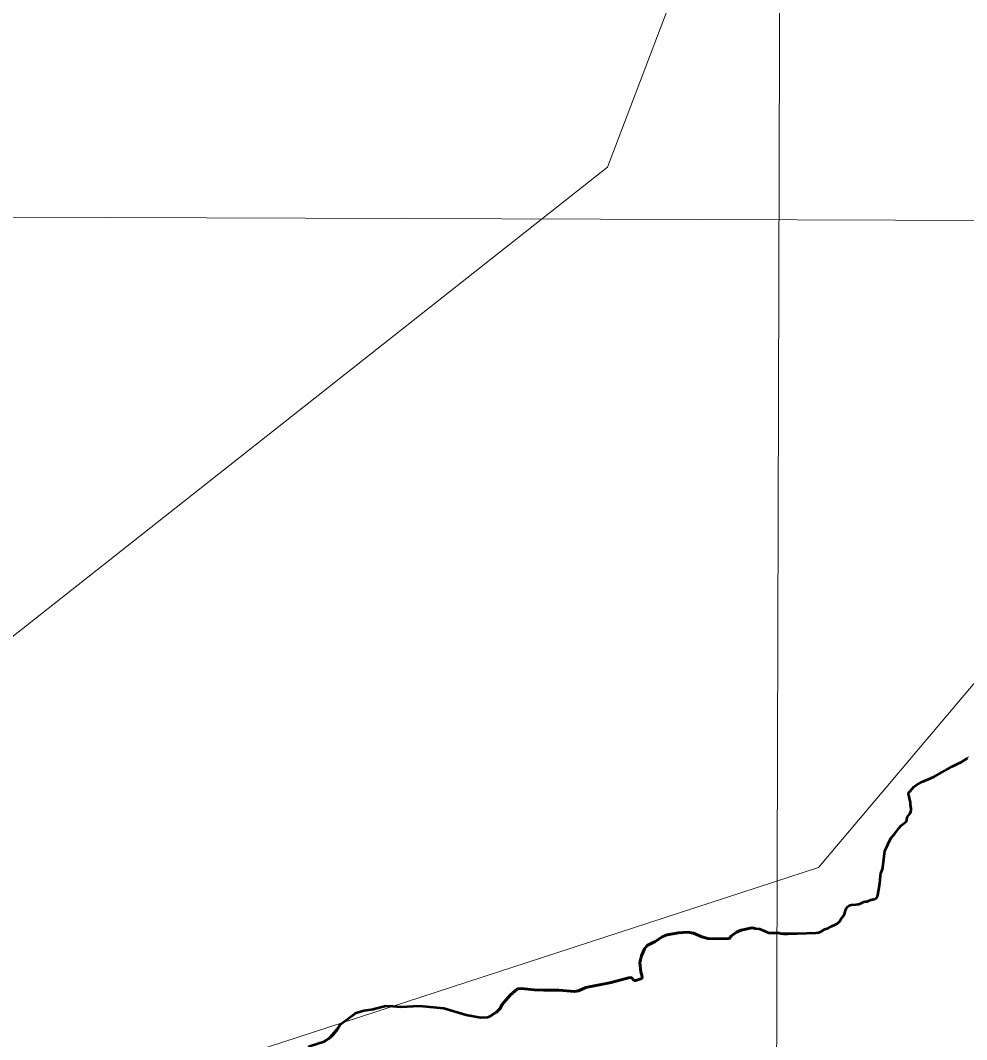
# Model space of a CAD drawing. Extents: x 553962 to 842807, y 8883888 to 9032388.
# Drawn here: x 801153 to 803433, y 9019784 to 9022239 of the extents above; entities that cross this region are included whole.
import ezdxf

# ---------------------------------------------------------------- set-up
doc = ezdxf.new("R2010")
doc.units = 0
doc.header["$LTSCALE"] = 200
doc.linetypes.add('LONG_DASH_SHORT_DASH', pattern=[9.9, 6, -1.2, 1.5, -1.2])
for name, color, linetype, lineweight in [('1', 7, 'Continuous', 13), ('24', 7, 'Continuous', 25), ('27', 7, 'Continuous', 13), ('35', 7, 'Continuous', 13), ('7', 7, 'Continuous', 90), ('8', 7, 'Continuous', 13)]:
    doc.layers.add(name, color=color, linetype=linetype, lineweight=lineweight)

msp = doc.modelspace()

# ---------------------------------------------------------------- linework, layer by layer
at = {"layer": '1'}
for points in [[(802988.2, 9024448.3), (802965.1, 9016230.4), (802943.4, 9008888.5)], [(798519, 9021774.4), (808477.6, 9021740.4), (813975.9, 9021714.1), (821154.8, 9021670)]]:
    msp.add_lwpolyline(points, dxfattribs=at)
at = {"layer": '24', "lineweight": 53}
for points in [[(803226.1, 9020185.5), (803229.7, 9020194.7), (803230.9, 9020199.1), (803233, 9020219.2), (803235.9, 9020238.8), (803240.8, 9020248.7), (803245.4, 9020259.8), (803251, 9020270.6), (803256.6, 9020277.2), (803260.7, 9020281.5), (803270.2, 9020294.8), (803275.1, 9020300.5), (803282.4, 9020305.8), (803286.1, 9020309.3), (803288.4, 9020313.3), (803289.1, 9020320.2), (803295.8, 9020328.2), (803298.6, 9020333.8), (803299.1, 9020336.7), (803299.1, 9020341.1), (803297.3, 9020350.2), (803297.2, 9020355.2), (803295.3, 9020366.2), (803293.1, 9020373.1), (803293, 9020376.2), (803293.4, 9020379.3), (803296.8, 9020382.6), (803305.6, 9020392.9), (803311.4, 9020397.3), (803325.2, 9020405.5), (803346.6, 9020413.8), (803355.3, 9020417.9), (803397.7, 9020442.2), (803410.5, 9020448.8), (803419.7, 9020452.9), (803434.7, 9020462)], [(803069.9, 9020041.8), (803075.5, 9020042.3), (803082, 9020044.7), (803091, 9020050.3), (803099.2, 9020052.9), (803106.1, 9020057), (803118.2, 9020062.2), (803122.1, 9020064.8), (803127.9, 9020070.4), (803131.5, 9020076.9), (803136.3, 9020082.3), (803138.3, 9020086.8), (803140.6, 9020095.4), (803142.2, 9020099), (803145.7, 9020104.1), (803149.8, 9020107.5), (803152, 9020108.4), (803155, 9020109.1), (803166.5, 9020109.8), (803171.8, 9020110.5), (803175.4, 9020111.5), (803184.7, 9020116.2), (803188, 9020116.8), (803192.7, 9020116.8), (803202.2, 9020120.7), (803209.8, 9020122.7), (803214, 9020124.3), (803216.7, 9020126.6), (803218.1, 9020128.8), (803219.1, 9020132.1), (803221.1, 9020145.8), (803223.1, 9020156.1), (803223.4, 9020161.7), (803224.5, 9020168.7), (803224.9, 9020180.8), (803226.1, 9020185.5)], [(802630.7, 9019926.5), (802636, 9019926.5), (802650, 9019931.2), (802651.3, 9019936.6), (802648.1, 9019947.7), (802645.1, 9019969.8), (802649.6, 9019986.4), (802656.8, 9020002.9), (802662.8, 9020011), (802682.6, 9020020.7), (802700.5, 9020032.5), (802711.1, 9020036.5), (802738.8, 9020041.4), (802760.9, 9020042.9), (802769.8, 9020041.6)], [(802769.8, 9020041.6), (802774.4, 9020040.9), (802794.5, 9020032), (802808.9, 9020028), (802823.3, 9020026.9), (802860.9, 9020027.8)], [(802860.9, 9020027.8), (802866.4, 9020034.5), (802878.4, 9020043.1), (802889.6, 9020047.8), (802915.1, 9020053.3), (802924.3, 9020052.2)], [(802924.3, 9020052.2), (802933.5, 9020051.1), (802956.5, 9020041.4)], [(802956.5, 9020041.4), (802980.6, 9020041.2), (802985.2, 9020039.9), (802991.9, 9020039.3), (803001.4, 9020039.2), (803069.9, 9020041.8)], [(802438.9, 9019903.6), (802450.1, 9019903.5), (802488.2, 9019900.3), (802497.5, 9019901.6), (802515.3, 9019909.9), (802576, 9019921.6), (802618.1, 9019933.5), (802625.6, 9019934.3), (802630.7, 9019926.5)], [(802302.5, 9019853.2), (802308.8, 9019859.2), (802313.3, 9019868.3), (802332.6, 9019891.4), (802350.9, 9019906.5), (802360.2, 9019907.6), (802390.8, 9019903.9), (802413.6, 9019903.8), (802438.9, 9019903.6)], [(802005.1, 9019858.4), (802033.3, 9019865.5), (802050.1, 9019864.6)], [(802050.1, 9019864.6), (802069.2, 9019863.6), (802114.7, 9019865.5), (802172.8, 9019860.2), (802227.3, 9019844.2), (802261.2, 9019837.9), (802278.2, 9019838.5), (802285, 9019840.9), (802298.7, 9019849.4), (802302.5, 9019853.2)], [(801906.3, 9019796.3), (801914.5, 9019805.3), (801923.1, 9019820.7), (801960.5, 9019848.5)], [(801960.5, 9019848.5), (801960.8, 9019848.7), (801981.3, 9019854.5), (802003.6, 9019858.1), (802005.1, 9019858.4)], [(801844.9, 9019760.2), (801849.8, 9019768.9), (801884.8, 9019780.1), (801900.1, 9019789.4), (801906.3, 9019796.3)]]:
    msp.add_lwpolyline(points, dxfattribs=at)
at = {"layer": '27'}
msp.add_lwpolyline([(803438.3, 9020465.6), (803346.6, 9020413.8), (803311.4, 9020397.3), (803296.8, 9020382.6), (803293.1, 9020374.6), (803297.2, 9020355.2), (803297.2, 9020331.1), (803289.1, 9020320.2), (803287.2, 9020311.3), (803272.6, 9020297.7), (803251, 9020270.6), (803235.9, 9020238.8), (803216.7, 9020126.6), (803145.7, 9020104.1), (803136.3, 9020082.3), (803120.1, 9020063.5), (803075.5, 9020042.3), (802956.5, 9020041.4), (802924.3, 9020052.2), (802889.6, 9020047.8), (802872.4, 9020038.8), (802860.9, 9020027.8), (802801.7, 9020030), (802765.3, 9020042.2), (802738.8, 9020041.4), (802705.8, 9020034.5), (802682.6, 9020020.7), (802659.8, 9020007), (802645.1, 9019969.8), (802648.1, 9019947.7), (802650, 9019931.2), (802636, 9019926.5), (802621.8, 9019933.9), (802576, 9019921.6), (802515.3, 9019909.9), (802492.8, 9019901), (802450.1, 9019903.5), (802402.2, 9019903.9), (802350.9, 9019906.5), (802332.6, 9019891.4), (802313.3, 9019868.3), (802308.8, 9019859.2), (802299.1, 9019849.8), (802281.6, 9019839.7), (802261.2, 9019837.9), (802227.3, 9019844.2), (802200.1, 9019852.2), (802172.8, 9019860.2), (802143.8, 9019862.8), (802033.3, 9019865.5), (802005.1, 9019858.4), (801960.8, 9019848.7), (801923.1, 9019820.7), (801892.4, 9019784.8), (801849.8, 9019768.9)], dxfattribs=at)
at = {"layer": '35'}
msp.add_lwpolyline([(803438.3, 9020465.6), (803346.6, 9020413.8), (803311.4, 9020397.3), (803296.8, 9020382.6), (803293.1, 9020374.6), (803297.2, 9020355.2), (803297.2, 9020331.1), (803289.1, 9020320.2), (803287.2, 9020311.3), (803272.6, 9020297.7), (803251, 9020270.6), (803235.9, 9020238.8), (803216.7, 9020126.6), (803145.7, 9020104.1), (803136.3, 9020082.3), (803120.1, 9020063.5), (803075.5, 9020042.3), (802956.5, 9020041.4), (802924.3, 9020052.2), (802889.6, 9020047.8), (802872.4, 9020038.8), (802860.9, 9020027.8), (802801.7, 9020030), (802765.3, 9020042.2), (802738.8, 9020041.4), (802705.8, 9020034.5), (802682.6, 9020020.7), (802659.8, 9020007), (802645.1, 9019969.8), (802648.1, 9019947.7), (802650, 9019931.2), (802636, 9019926.5), (802621.8, 9019933.9), (802576, 9019921.6), (802515.3, 9019909.9), (802492.8, 9019901), (802450.1, 9019903.5), (802402.2, 9019903.9), (802350.9, 9019906.5), (802332.6, 9019891.4), (802313.3, 9019868.3), (802308.8, 9019859.2), (802299.1, 9019849.8), (802281.6, 9019839.7), (802261.2, 9019837.9), (802227.3, 9019844.2), (802200.1, 9019852.2), (802172.8, 9019860.2), (802143.8, 9019862.8), (802033.3, 9019865.5), (802005.1, 9019858.4), (801960.8, 9019848.7), (801923.1, 9019820.7), (801892.4, 9019784.8), (801849.8, 9019768.9)], dxfattribs=at)
at = {"layer": '7', "linetype": 'LONG_DASH_SHORT_DASH', "lineweight": 35}
msp.add_line((803057.2, 9020044.4), (803057.4, 9020044.4), dxfattribs=at)
at = {"layer": '7', "linetype": 'LONG_DASH_SHORT_DASH', "lineweight": 60}
msp.add_line((802299.1, 9019849.8), (802302.5, 9019853.2), dxfattribs=at)
for points in [[(802630.7, 9019926.5), (802636, 9019926.5), (802650, 9019931.2), (802651.3, 9019936.6), (802648.1, 9019947.7), (802645.1, 9019969.8), (802649.6, 9019986.4), (802656.8, 9020002.9), (802662.8, 9020011), (802682.6, 9020020.7), (802700.5, 9020032.5), (802711.1, 9020036.5), (802738.8, 9020041.4), (802760.9, 9020042.9), (802769.8, 9020041.6)], [(802769.8, 9020041.6), (802774.4, 9020040.9), (802794.5, 9020032), (802808.9, 9020028), (802823.3, 9020026.9), (802860.9, 9020027.8)], [(802860.9, 9020027.8), (802866.4, 9020034.5), (802878.4, 9020043.1), (802889.6, 9020047.8), (802915.1, 9020053.3), (802923.3, 9020052.3)], [(802438.9, 9019903.6), (802450.1, 9019903.5), (802488.2, 9019900.3), (802497.5, 9019901.6), (802515.3, 9019909.9), (802576, 9019921.6), (802618.1, 9019933.5), (802625.6, 9019934.3), (802630.7, 9019926.5)], [(802302.5, 9019853.2), (802308.8, 9019859.2), (802313.3, 9019868.3), (802332.6, 9019891.4), (802350.9, 9019906.5), (802360.2, 9019907.6), (802390.8, 9019903.9), (802413.6, 9019903.8), (802438.9, 9019903.6)]]:
    msp.add_lwpolyline(points, dxfattribs=at)
at = {"layer": '8'}
for points in [[(803316.1, 9023852), (802567.5, 9021885.9), (800134.5, 9019966.6), (798871.2, 9018421.8), (798777.6, 9016221.7), (799900.5, 9015145), (801342.8, 9014888.7), (801898.1, 9014931.4), (803316.1, 9013974.7), (805421.5, 9012944.8), (806357.3, 9012663.9)], [(806161, 9014683.5), (805286.1, 9014561), (804109.2, 9015538.2), (803233.2, 9015653.1), (801852.1, 9016894.9), (801230.9, 9016842.4), (800706, 9017157.5), (800216.1, 9016711.1), (800076.1, 9016868.7), (799869.9, 9016834.7), (800123.9, 9017234.1), (800256.2, 9018248.5), (801064.5, 9018666.7), (801600.4, 9019718.2), (803075.9, 9020198.7), (804723.6, 9022148.4), (804807.1, 9023011.8)]]:
    msp.add_lwpolyline(points, dxfattribs=at)

doc.saveas('drawing.dxf')
